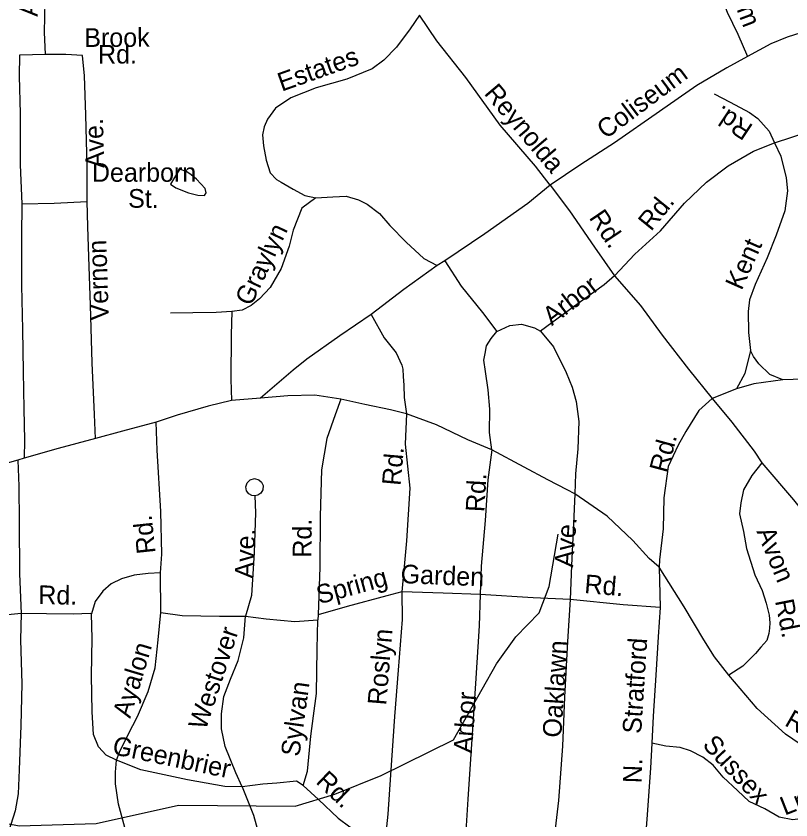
# Model space of a CAD drawing. Extents: x 1547597 to 1699558, y 810033 to 920809.
# Drawn here: x 1619826 to 1623759, y 860880 to 864963 of the extents above; entities that cross this region are included whole.
import ezdxf

# ---------------------------------------------------------------- set-up
doc = ezdxf.new("R2010")
doc.units = 0
for name, color, linetype in [('Exist Hydrographic Creek Single Shore', 7, 'Continuous'), ('Exist Hydrographic Misc Water Feature', 7, 'Continuous'), ('Exist Road Non-System Type 51', 7, 'Continuous'), ('Exist Road Non-System Type 51 Label', 7, 'Continuous')]:
    doc.layers.add(name, color=color, linetype=linetype)

msp = doc.modelspace()

# ---------------------------------------------------------------- linework, layer by layer
at = {"layer": 'Exist Hydrographic Creek Single Shore'}
msp.add_lwpolyline([(1618887.7, 860689), (1619415.7, 860888.3), (1619648.8, 860886.9), (1619840.7, 860850.2), (1620232.8, 860861.9), (1620650.8, 860955.3), (1621242.8, 860949.7), (1621443.8, 861011.3), (1621679.4, 861104.8), (1622045.6, 861286.4), (1622264.9, 861672.7), (1622362.8, 861810), (1622480.8, 861932.3), (1622532.7, 862065.9), (1622577.8, 862330.8)], dxfattribs=at)
at = {"layer": 'Exist Hydrographic Misc Water Feature'}
msp.add_lwpolyline([(1620635.4, 864151.4), (1620610.3, 864109.4), (1620637.4, 864091.6), (1620700.4, 864065.4), (1620748.9, 864052.8), (1620781.5, 864052.4), (1620790.5, 864065.4), (1620785.5, 864087.1), (1620740.9, 864135.3), (1620714.1, 864156.5), (1620692, 864172.7), (1620656.2, 864186.3), (1620635.4, 864151.4)], dxfattribs=at)
at = {"layer": 'Exist Road Non-System Type 51'}
for p, q in [((1622003.1, 863720.4), (1621963.5, 863695.6)), ((1621204.6, 863033.6), (1621066.6, 863021.8)), ((1621342.5, 863037.2), (1621204.6, 863033.6)), ((1621474, 863017.1), (1621342.5, 863037.2)), ((1623483.3, 863069.8), (1623359.3, 863019.8)), ((1621066.6, 863021.8), (1620918.5, 863010.2)), ((1619867, 862717.5), (1619834.8, 862708)), ((1620560.5, 861933.6), (1620559.6, 862135.3)), ((1623090.8, 862164), (1623095.2, 861958.2)), ((1621359.3, 861921.6), (1621357, 861895.6))]:
    msp.add_line(p, q, dxfattribs=at)
for points in [[(1623402.4, 865857.2), (1623416.8, 865768.8), (1623401.5, 865565.2), (1623372.7, 865399.7), (1623359.2, 865296.1), (1623359.9, 865224.1), (1623378.6, 865149.9), (1623403.2, 865069.5), (1623435.9, 864983), (1623489.9, 864872.2), (1623538.4, 864758.4)], [(1619974.7, 864768.5), (1619970.6, 864882.4), (1619972.6, 865036.9)], [(1624620.7, 865036.2), (1624520.4, 865013.8), (1624387.1, 864988), (1624207, 864957), (1624014.7, 864930.1), (1623874.3, 864898), (1623740.6, 864856.7), (1623658, 864822.6), (1623538.4, 864758.4)], [(1621873.7, 864967.5), (1621826.7, 864898.2), (1621757.2, 864805.5), (1621692.2, 864738.6), (1621633.5, 864695.6), (1621505, 864643.6), (1621348.4, 864598.3), (1621219.7, 864548.3), (1621142.8, 864495.6), (1621102, 864440.4), (1621084.4, 864401), (1621077, 864359.5), (1621081.7, 864304.8), (1621094.6, 864230.7), (1621115.5, 864166.2), (1621148.1, 864132.7), (1621171.3, 864119.5)], [(1622537.2, 864104.5), (1622462.5, 864200.3), (1622284, 864409), (1622108.3, 864651.7), (1621961.6, 864838), (1621873.7, 864967.5)], [(1619974.7, 864768.5), (1619842.7, 864764.7), (1619841, 864658.7), (1619845.9, 864468.7), (1619845.6, 864207), (1619854.2, 864008.9)], [(1620186.1, 864021.6), (1620187.1, 864199.4), (1620179.4, 864461.3), (1620172.8, 864659.4), (1620162.5, 864763.5), (1620078.5, 864768.8), (1619974.7, 864768.5)], [(1623538.4, 864758.4), (1623433.6, 864700.3), (1623282.3, 864610.7), (1623092.3, 864477.9), (1622862.9, 864319), (1622692.9, 864208.7), (1622537.2, 864104.5)], [(1623370.3, 864568.9), (1623451.4, 864525.6), (1623548.4, 864474), (1623592, 864443.3), (1623648.7, 864378.3), (1623675.8, 864320)], [(1623675.8, 864320), (1623764.2, 864348.6), (1623870.6, 864382.9), (1623952.5, 864377.4), (1624093.2, 864397), (1624195.3, 864409.2), (1624239.5, 864411), (1624358.4, 864430)], [(1624358.4, 864430), (1624392.1, 864294.8), (1624399.5, 864190.3), (1624390.2, 864118.5), (1624376.4, 864044.7), (1624351.4, 863983.2), (1624310.1, 863903.9), (1624244.8, 863812.9), (1624209.4, 863735.6), (1624186.4, 863666), (1624172.9, 863582.3), (1624163, 863462.6), (1624155.6, 863382.7), (1624116.3, 863297.5), (1624077.4, 863234), (1624040.7, 863192.7), (1624000.2, 863159.3), (1623963.8, 863139.9), (1623907.7, 863126.8), (1623823.7, 863118.3), (1623717.8, 863116)], [(1622864, 863644.4), (1622967.4, 863753), (1623097, 863871.7), (1623219.3, 864013.7), (1623330.9, 864119.8), (1623440.1, 864201.9), (1623569.3, 864277.7), (1623675.8, 864320)], [(1623675.8, 864320), (1623708.6, 864251.5), (1623734.8, 864141.1), (1623741.6, 864075.1), (1623728, 863973.3), (1623684, 863850.1), (1623638.1, 863735), (1623577.9, 863599.9), (1623548.7, 863522.5), (1623541.7, 863462.6), (1623544, 863356.7), (1623554.5, 863264.6)], [(1621171.3, 864119.5), (1621232.4, 864084), (1621291.8, 864051), (1621347.9, 864040.2)], [(1622537.2, 864104.5), (1622423, 864010.4), (1622206.1, 863857.5), (1622003.1, 863720.4)], [(1622537.2, 864104.5), (1622634.6, 863973.7), (1622761.8, 863788.8), (1622864, 863644.4)], [(1619854.2, 864008.9), (1620018.2, 864012.2), (1620186.1, 864021.6)], [(1620228.3, 862817.6), (1620224.1, 862939.6), (1620212.6, 863201.6), (1620203.4, 863495.5), (1620195.5, 863739.6), (1620190.1, 863893.6), (1620186.1, 864021.6)], [(1621347.9, 864040.2), (1621276.9, 863987.3), (1621232.5, 863876.5)], [(1621347.9, 864040.2), (1621433, 864045.8), (1621501.9, 864049), (1621564.5, 864029), (1621608.1, 864008.3), (1621671.4, 863960.9), (1621722.5, 863898.8), (1621806.6, 863814.6), (1621895.8, 863732), (1621963.5, 863695.6)], [(1619854.2, 864008.9), (1619853.7, 863845), (1619853.4, 863595.3), (1619857.7, 863371.3), (1619862.2, 863157.3), (1619865.1, 862967.3), (1619868.5, 862809.3), (1619867, 862717.5)], [(1621232.5, 863876.5), (1621211.2, 863795.1), (1621171.3, 863681.6), (1621115.9, 863584.7), (1621060.9, 863527.6), (1621018.4, 863492.2), (1620974.1, 863469.1), (1620920.1, 863462)], [(1621963.5, 863695.6), (1621793.4, 863575), (1621628.7, 863446.7)], [(1622003.1, 863720.4), (1622085, 863590.7), (1622192.8, 863457.1), (1622265.5, 863360.3)], [(1622864, 863644.4), (1622811.6, 863598.4), (1622661, 863489.8), (1622487.4, 863363.4)], [(1622864, 863644.4), (1622995.4, 863492.3), (1623104.8, 863342.6), (1623240.1, 863169.9), (1623359.3, 863019.8)], [(1620920.1, 863462), (1620842, 863457.2), (1620722.3, 863455.2), (1620610.2, 863454.9)], [(1620920.1, 863462), (1620918.1, 863343.9), (1620916.3, 863118.3), (1620918.5, 863010.2)], [(1621628.7, 863446.7), (1621468.6, 863339.4), (1621301.9, 863220.7), (1621232.1, 863163.9), (1621066.6, 863021.8)], [(1621628.7, 863446.7), (1621694.7, 863329.4), (1621755.8, 863251.8), (1621783.9, 863190.7), (1621788.8, 863169.2), (1621791.1, 863132.5), (1621794.6, 863088.4), (1621795.4, 863025.5), (1621807, 862942.9)], [(1622265.5, 863360.3), (1622332.9, 863391.5), (1622391.7, 863397.9), (1622456.8, 863380), (1622487.4, 863363.4)], [(1622240.4, 862760), (1622228.9, 862847.6), (1622230.5, 862966.5), (1622223.1, 863064.8), (1622208.6, 863156.9), (1622200.2, 863215.1), (1622206.2, 863248.8), (1622214.6, 863288.8), (1622237.5, 863325.6), (1622265.5, 863360.3)], [(1622487.4, 863363.4), (1622553.9, 863282.3), (1622617.7, 863153.3), (1622648.3, 863077.9), (1622669, 863005), (1622682.2, 862904.2), (1622677.2, 862765.4), (1622665.7, 862638.2), (1622662.4, 862535.8)], [(1623554.5, 863264.6), (1623524.5, 863147.2), (1623483.3, 863069.8)], [(1623717.8, 863116), (1623652.3, 863143), (1623597.1, 863195.9), (1623569.9, 863234.3), (1623554.5, 863264.6)], [(1623717.8, 863116), (1623571.7, 863094.4), (1623483.3, 863069.8)], [(1620918.5, 863010.2), (1620800.3, 862982.1), (1620643.7, 862936.7), (1620537.3, 862900.4)], [(1621474, 863017.1), (1621445.7, 862937.8), (1621403.7, 862818.2), (1621375.7, 862658.9), (1621370, 862421.3), (1621368.2, 862163.4), (1621359.3, 861921.6)], [(1621807, 862942.9), (1621726.1, 862962.9), (1621596.6, 862990.4), (1621474, 863017.1)], [(1623359.3, 863019.8), (1623291.6, 862960.1), (1623226.2, 862853.1), (1623186.6, 862784.3), (1623136.5, 862675.6), (1623113.9, 862516.2), (1623110.2, 862358.6), (1623091.8, 862201.1), (1623090.8, 862164)], [(1623359.3, 863019.8), (1623458.7, 862899.9), (1623572.6, 862752.2), (1623611.9, 862694.2)], [(1621807, 862942.9), (1621800.4, 862789.2), (1621823.8, 862564.3), (1621807.7, 862296.7), (1621784.7, 862039.2)], [(1622240.4, 862760), (1622118.3, 862811.2), (1621959.8, 862887.2), (1621807, 862942.9)], [(1620537.3, 862900.4), (1620366.7, 862855.3), (1620228.3, 862817.6)], [(1620559.6, 862135.3), (1620566.1, 862229.3), (1620561.3, 862447.3), (1620542, 862757.4), (1620537.3, 862900.4)], [(1620228.3, 862817.6), (1620039.5, 862766.6), (1619867, 862717.5)], [(1622240.4, 862760), (1622220, 862607.6), (1622206.8, 862401.1), (1622187, 862168.2), (1622182.1, 862024.4)], [(1622662.4, 862535.8), (1622622.8, 862557.3), (1622525.4, 862606.8), (1622404.9, 862671.3), (1622240.4, 862760)], [(1619834.8, 862708), (1619644.3, 862655.2), (1619467.5, 862602.1)], [(1619834.8, 862708), (1619840.2, 862576), (1619841.2, 862392.1), (1619843.3, 862130.3), (1619851.2, 861928.2)], [(1623611.9, 862694.2), (1623561.4, 862628.8), (1623518.5, 862555.9), (1623505.6, 862490.9), (1623498.7, 862435), (1623519.1, 862344.9), (1623533.5, 862258.8), (1623576.4, 862125.3), (1623613.8, 862044.9), (1623634.3, 861981.4), (1623649.3, 861919.7), (1623652.9, 861880.3), (1623649.7, 861853.4), (1623647.4, 861826.2), (1623636.7, 861791.9), (1623606.3, 861757.1), (1623578.8, 861725.1), (1623515.8, 861660.2), (1623444.3, 861614.7)], [(1623611.9, 862694.2), (1623773, 862506.4), (1623855.1, 862403.1), (1623916.3, 862322.3)], [(1621037, 862526.1), (1621023.2, 862527.4), (1621007.6, 862536.1), (1620995.7, 862551.9), (1620992.3, 862572.2), (1620998.5, 862591.5), (1621013.8, 862607.4), (1621035.4, 862613.6), (1621057.7, 862607.9), (1621072, 862595.2), (1621079.9, 862577.8), (1621078.4, 862556.5), (1621068.9, 862539.2), (1621053.3, 862529), (1621037, 862526.1)], [(1621037, 862526.1), (1621041.6, 862440.1), (1621034.5, 862238.2), (1621021.3, 862020.5), (1620989.8, 861915.1)], [(1622662.4, 862535.8), (1622655.2, 862383.6), (1622645.9, 862171.9), (1622639.3, 861999.7)], [(1623090.8, 862164), (1623038.8, 862208.1), (1622956.4, 862299.4), (1622826.7, 862423.5), (1622662.4, 862535.8)], [(1620559.6, 862135.3), (1620496.7, 862132.4), (1620424.5, 862123.5), (1620360.3, 862104.6), (1620308.1, 862079.2), (1620265.6, 862042.1), (1620226.9, 861988.6), (1620208.8, 861926.7)], [(1623444.3, 861614.7), (1623371.9, 861707.8), (1623317.8, 861793.8), (1623216.7, 861961.4), (1623090.8, 862164)], [(1621784.7, 862039.2), (1621707.6, 862018.4), (1621507, 861963.4), (1621359.3, 861921.6)], [(1621784.7, 862039.2), (1621785.6, 861897.3), (1621765.8, 861639.8), (1621746.2, 861404.3), (1621725.8, 861108.7), (1621712.8, 860909.1), (1621701.8, 860795)], [(1622182.1, 862024.4), (1621993.5, 862032.2), (1621784.7, 862039.2)], [(1622182.1, 862024.4), (1622177.1, 861865.9), (1622157.3, 861572.6), (1622137.5, 861264.6), (1622119.4, 860984.7), (1622106.2, 860768.3)], [(1622639.3, 861999.7), (1622450.6, 862007.3), (1622182.1, 862024.4)], [(1622639.3, 861999.7), (1622624.5, 861785.7), (1622609.6, 861503.2), (1622599.7, 861254.7), (1622580, 860978.1), (1622551.9, 860748.4)], [(1623095.2, 861958.2), (1622907.6, 861972.4), (1622639.3, 861999.7)], [(1619851.2, 861928.2), (1619749.2, 861917.7), (1619493.4, 861915.4), (1619179.7, 861910.2), (1619001.8, 861908.8), (1618963.8, 861901.4), (1618947.6, 861889.7), (1618944.5, 861817.7), (1618947.2, 861595.7), (1618933, 861460.2)], [(1619851.2, 861928.2), (1619848.3, 861794.4), (1619854.8, 861570.3), (1619849.7, 861358.7), (1619842.1, 861134.9), (1619836.5, 861013), (1619821.1, 860925.2), (1619787.5, 860819.9), (1619729, 860728.6)], [(1620208.8, 861926.7), (1620201.8, 861929.1), (1620117.9, 861924.2), (1619980.1, 861926.4), (1619851.2, 861928.2)], [(1620335.4, 861183.4), (1620351, 861223.3), (1620394.3, 861314.4), (1620441.7, 861405.7), (1620495.6, 861532.9), (1620531.4, 861652.2), (1620547.5, 861794), (1620560.5, 861933.6)], [(1620560.5, 861933.6), (1620668.1, 861917.8), (1620857.9, 861915.2), (1620989.8, 861915.1)], [(1623095.2, 861958.2), (1623084.8, 861810.4), (1623073.6, 861614.7), (1623060.2, 861407), (1623054, 861269.3)], [(1620335.4, 861183.4), (1620282.9, 861208.2), (1620243.5, 861250.9), (1620218.6, 861313.2), (1620212.3, 861429.2), (1620209, 861613.2), (1620211.8, 861801), (1620208.8, 861926.7)], [(1620972.6, 861048), (1620941.6, 861118.2), (1620887.7, 861253), (1620869.1, 861343.2), (1620868.3, 861419.3), (1620879.6, 861506.9), (1620914.8, 861594.4), (1620952.4, 861689.7), (1620981.9, 861805.4), (1620989.8, 861915.1)], [(1620989.8, 861915.1), (1621095.4, 861901.5), (1621240.9, 861887.4), (1621357, 861895.6)], [(1621282.3, 861055.3), (1621305.4, 861126.9), (1621322, 861304.4), (1621335.7, 861408.2), (1621351.4, 861521.9), (1621354, 861747.8), (1621357, 861895.6)], [(1624069.6, 861116), (1623968.8, 861175.7), (1623838, 861241.8), (1623731.3, 861315.4), (1623587.6, 861445.6), (1623444.3, 861614.7)], [(1623054, 861269.3), (1623045.8, 861143.4), (1623027.5, 860883.8), (1623014.7, 860704.2)], [(1624069.6, 861116), (1624047.2, 861045.2), (1623984.1, 860974.2), (1623909.3, 860919.5), (1623830.9, 860888.7), (1623768.9, 860879.8), (1623699.1, 860893), (1623626.2, 860935.4), (1623546.9, 860972.7), (1623488.7, 861029), (1623414.7, 861097.5), (1623363.7, 861158.1), (1623312.5, 861199), (1623249.1, 861230.1), (1623197.4, 861247), (1623123.7, 861254.1), (1623054, 861269.3)], [(1620384.5, 860604.8), (1620406.4, 860658.8), (1620405.4, 860716.7), (1620377.3, 860841.1), (1620345, 860959.4), (1620330.5, 861063.6), (1620329.5, 861121.6), (1620335.4, 861183.4)], [(1620972.6, 861048), (1620884.8, 861049.1), (1620695.4, 861084), (1620458.4, 861133.4), (1620335.4, 861183.4)], [(1621282.3, 861055.3), (1621248.7, 861075.8), (1621148.9, 861066.8), (1621079.1, 861061.2), (1620972.6, 861048)], [(1620972.6, 861048), (1621030.3, 860903.1), (1621092.7, 860676.3), (1621109.5, 860588.1), (1621130.6, 860529.9)], [(1621282.3, 861055.3), (1621361.1, 860984), (1621461.6, 860888.6), (1621519.9, 860843.9), (1621603.4, 860804.6), (1621701.8, 860795)]]:
    msp.add_lwpolyline(points, dxfattribs=at)

# ---------------------------------------------------------------- texts
at = {"layer": 'Exist Road Non-System Type 51 Label'}
for s, rotation, p in [('Ashburton', 88.4793, (1619934.5, 864959.7)), ('Bartram', 290.6836, (1623360.5, 865321.9)), ('Brook', 0.1629, (1620172, 864806.6)), ('Rd.', 0.1629, (1620241.7, 864721.9)), ('Estates', 19.547, (1621174.1, 864579)), ('Coliseum', 36.7609, (1622819.3, 864335.4)), ('Reynolda', 310.2032, (1622197.9, 864569.1)), ('Rd.', 146.4162, (1623572.7, 864406)), ('Ave.', 91.6826, (1620273.8, 864192.1)), ('Dearborn', 359.9777, (1620210.6, 864121.6)), ('St.', 359.7338, (1620394.3, 863989.7)), ('Rd.', 50.9283, (1623049.3, 863866.5)), ('Rd.', 304.0284, (1622731.4, 863939.1)), ('Graylyn', 64.4264, (1621018.6, 863485.3)), ('Vernon', 91.843, (1620296.7, 863418.3)), ('Kent', 65.9859, (1623508.9, 863565.9)), ('Arbor', 37.6832, (1622545.4, 863387.2)), ('Rd.', 74.8352, (1623130.7, 862638.2)), ('Rd.', 84.8885, (1621777.3, 862575.4)), ('Rd.', 86.851, (1622202.7, 862442)), ('Rd.', 96.1595, (1620534.3, 862236.1)), ('Rd.', 89.5933, (1621325.1, 862211.7)), ('Ave.', 85.8078, (1622653.3, 862160.7)), ('Ave.', 87.9867, (1621030.6, 862104.4)), ('Avon', 292.2216, (1623583.6, 862345.4)), ('Garden', 357.6553, (1621776.5, 862083.1)), ('Spring', 15.3211, (1621364.9, 861974.8)), ('Rd.', 355.1646, (1622708.4, 862032.8)), ('Rd.', 359.0863, (1619937.7, 861976.3)), ('Rd.', 281.19, (1623678.2, 861992.6)), ('Westover', 71.681, (1620788.2, 861331.8)), ('Roslyn', 85.2463, (1621704.5, 861459.9)), ('Ayalon', 73.2841, (1620405, 861392.6)), ('Oaklawn', 86.3275, (1622592.9, 861295.7)), ('Stratford', 86.2935, (1622998.7, 861315.3)), ('Sylvan', 82.1338, (1621263.5, 861198)), ('Arbor', 85.8456, (1622140.1, 861216.7)), ('Robin-', 330.2235, (1623722.2, 861362.2)), ('Greenbrier', 348.2147, (1620309.7, 861214.7)), ('Sussex', 312.786, (1623305.7, 861257.6)), ('N.', 88.1066, (1623001.4, 861065.2)), ('Rd.', 316.4689, (1621342.7, 861069.4)), ('Ln.', 21.4457, (1623727.8, 860901.1))]:
    msp.add_text(s, height=95, rotation=rotation, dxfattribs=at).set_placement(p)

doc.saveas('drawing.dxf')
